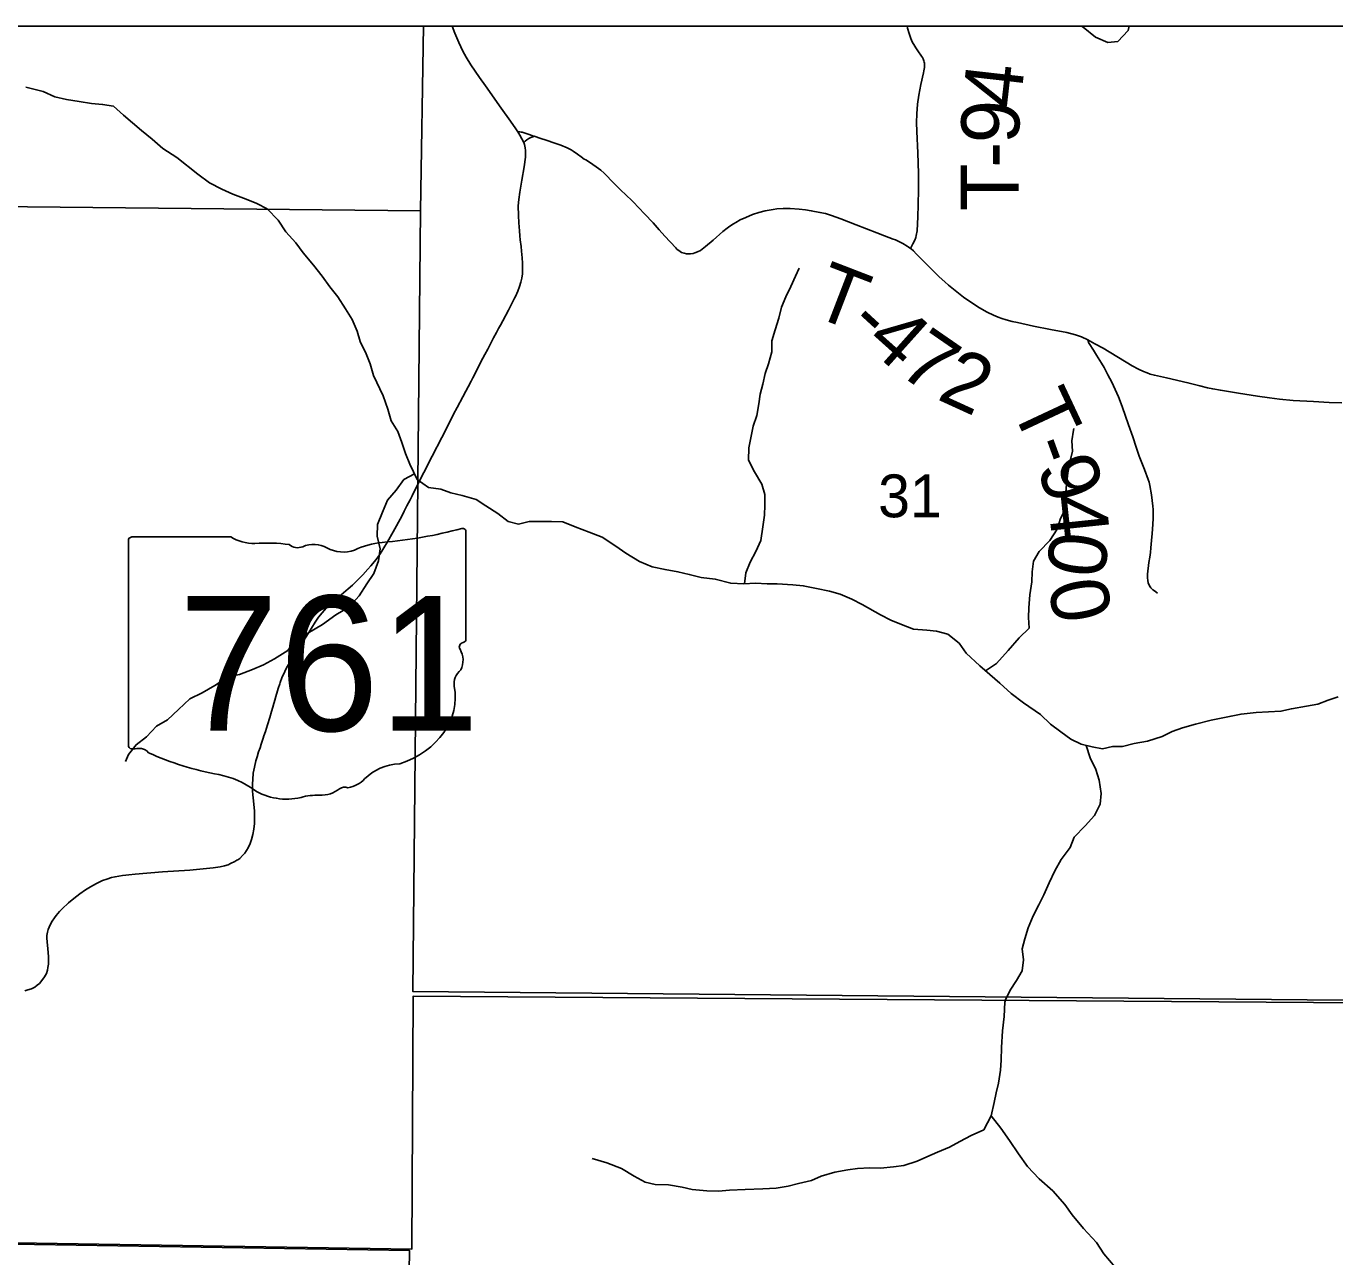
# Model space of a CAD drawing. Extents: x 0 to 191, y 0 to 55.
# Drawn here: x 146.361 to 147, y 24.816 to 25.418 of the extents above; entities that cross this region are included whole.
import ezdxf

# ---------------------------------------------------------------- set-up
doc = ezdxf.new("R2010")
doc.units = 0
for name, color, linetype in [('GM_X_Corporation', 7, 'Continuous'), ('GM_X_Minor_River', 7, 'Continuous'), ('GM_X_Section_Text', 7, 'Continuous'), ('GM_X_State_Location', 7, 'Continuous'), ('GM_X_State_Route', 7, 'Continuous'), ('GM_X_State_Shield', 7, 'Continuous'), ('GM_X_Township_Road', 7, 'Continuous'), ('GM_X_Township_Road_Text', 7, 'Continuous')]:
    doc.layers.add(name, color=color, linetype=linetype)

msp = doc.modelspace()

# ---------------------------------------------------------------- linework, layer by layer
at = {"layer": 'GM_X_Corporation'}
for points in [[(149.5758, 25.41761), (143.27549, 25.41761)], [(149.5758, 25.41761), (145.79254, 25.41761), (145.79216, 25.33735), (146.02679, 25.33333), (146.041, 25.33251), (146.04196, 25.20902), (146.03892, 24.82849), (146.17247, 24.8262), (146.54941, 24.82014), (146.55017, 24.94381), (147.26754, 24.93877)], [(145.53575, 24.8325), (145.80185, 24.83212), (145.82777, 24.83197), (145.86688, 24.83121), (146.03892, 24.82849), (146.17247, 24.8262), (146.54941, 24.82014), (146.55017, 24.94381), (147.26754, 24.93877)], [(147.26754, 24.93877), (146.55017, 24.94381), (146.54941, 24.82014), (146.17247, 24.8262), (146.03892, 24.82849), (145.86688, 24.83121), (145.82777, 24.83197), (145.80185, 24.83212), (145.53575, 24.8325)], [(145.53575, 24.8325), (145.80185, 24.83212), (145.82777, 24.83197), (145.86688, 24.83121), (146.03892, 24.82849), (146.17247, 24.8262), (146.54941, 24.82014), (146.55017, 24.94381), (147.26754, 24.93877)]]:
    msp.add_lwpolyline(points, dxfattribs=at)
for points in [[(146.55509, 25.41761), (146.04261, 25.41761), (146.04147, 25.33262), (146.55372, 25.32743)], [(147.03603, 25.41761), (146.55509, 25.41761), (146.55372, 25.32743), (146.55002, 24.94595), (147.02179, 24.94156), (147.03063, 24.94144)], [(146.03675, 24.82762), (146.03933, 24.82759), (146.54827, 24.81955), (146.54508, 24.6158), (146.54032, 24.31446), (146.03321, 24.31897)]]:
    msp.add_lwpolyline(points, close=True, dxfattribs=at)
at = {"layer": 'GM_X_Minor_River'}
for points in [[(146.87651, 25.41761), (146.87732, 25.41713), (146.88343, 25.41227), (146.88932, 25.40969), (146.89423, 25.41013), (146.89929, 25.4155), (146.89979, 25.41761)], [(146.36088, 25.38783), (146.36942, 25.38566), (146.37512, 25.38307), (146.38081, 25.38182), (146.38706, 25.38076), (146.39294, 25.37988), (146.39843, 25.37938), (146.40374, 25.37849), (146.4087, 25.37419), (146.41748, 25.36671), (146.42263, 25.36241), (146.42778, 25.35792), (146.43464, 25.35346), (146.44494, 25.34524), (146.45066, 25.34113), (146.45674, 25.33799), (146.46206, 25.33558), (146.46852, 25.33301), (146.47384, 25.33099), (146.47879, 25.32839), (146.48414, 25.32277), (146.48798, 25.31712), (146.49277, 25.31168), (146.49641, 25.3068), (146.50139, 25.30079), (146.5056, 25.29553), (146.50944, 25.29026), (146.51327, 25.28538), (146.51712, 25.27955), (146.52039, 25.27428), (146.52271, 25.26861), (146.52428, 25.26351), (146.52718, 25.25748), (146.52912, 25.25257), (146.53069, 25.2469), (146.53552, 25.23709), (146.53767, 25.23048), (146.53943, 25.22481), (146.5427, 25.21954), (146.54464, 25.21426), (146.5464, 25.20878), (146.54853, 25.20368), (146.55201, 25.19614), (146.55754, 25.19222), (146.5636, 25.19135), (146.56854, 25.1897), (146.57404, 25.18825), (146.58087, 25.18644), (146.58563, 25.18327), (146.59154, 25.17955), (146.59649, 25.17563), (146.60162, 25.17436), (146.60671, 25.17556), (146.61769, 25.1757)], [(146.712, 25.14519), (146.71255, 25.15049), (146.71476, 25.15583), (146.71755, 25.16099), (146.71996, 25.16633), (146.72083, 25.17298), (146.72172, 25.17868), (146.72186, 25.18361), (146.72181, 25.18874), (146.72044, 25.19384), (146.71678, 25.19987), (146.71388, 25.20552), (146.71401, 25.21159), (146.71528, 25.2173), (146.71618, 25.22224), (146.71802, 25.22738), (146.71891, 25.23309), (146.71962, 25.23784), (146.72089, 25.24278), (146.72197, 25.24792), (146.72363, 25.25268), (146.72527, 25.25858), (146.72522, 25.26389), (146.72687, 25.26922), (146.7287, 25.27494), (146.72997, 25.28026), (146.73219, 25.28541), (146.7346, 25.29037), (146.73682, 25.29552), (146.73868, 25.29934)], [(146.82965, 25.10268), (146.83504, 25.10628), (146.84065, 25.11261), (146.84607, 25.11875), (146.85094, 25.12355), (146.8507, 25.12867), (146.85085, 25.13342), (146.85135, 25.13987), (146.85223, 25.14614), (146.85237, 25.15108), (146.85307, 25.15621), (146.85587, 25.16098), (146.86111, 25.16636), (146.86465, 25.1719), (146.8663, 25.17705), (146.86908, 25.18239), (146.86866, 25.18732), (146.86899, 25.19206), (146.86986, 25.19947), (146.87094, 25.20518), (146.87221, 25.20994), (146.87178, 25.21505), (146.87268, 25.22018), (146.87286, 25.22113)], [(146.55071, 25.19897), (146.54558, 25.19606), (146.54185, 25.19089), (146.53754, 25.18609), (146.53514, 25.18018), (146.53274, 25.17408), (146.53261, 25.16839), (146.534, 25.16234), (146.53311, 25.15645), (146.5309, 25.15016), (146.52755, 25.14519), (146.52382, 25.13926), (146.51877, 25.1337), (146.51237, 25.13002), (146.5058, 25.12538), (146.49865, 25.12112), (146.49338, 25.11859), (146.4889, 25.11266), (146.48232, 25.10859), (146.47705, 25.10568), (146.47158, 25.10334), (146.46537, 25.1008), (146.4597, 25.09978), (146.45331, 25.09553), (146.4471, 25.09185), (146.44108, 25.08893), (146.43545, 25.08374), (146.43021, 25.07874), (146.42475, 25.07564), (146.41988, 25.07046), (146.41481, 25.0666), (146.41108, 25.06181), (146.4096, 25.05838)], [(146.61769, 25.1757), (146.62318, 25.17538), (146.62925, 25.17299), (146.63609, 25.17042), (146.64236, 25.16803), (146.64903, 25.16356), (146.65398, 25.16021), (146.66064, 25.15612), (146.66692, 25.15354), (146.67317, 25.1521), (146.67943, 25.15104), (146.68493, 25.14978), (146.69081, 25.14833), (146.69763, 25.14747), (146.70522, 25.14547), (146.71165, 25.14517), (146.71733, 25.14543), (146.72301, 25.14512), (146.72792, 25.14518), (146.7355, 25.14471), (146.74061, 25.1442), (146.74706, 25.14295), (146.75351, 25.14151), (146.75863, 25.14006), (146.76433, 25.13766), (146.76947, 25.13507), (146.77841, 25.13006), (146.78335, 25.12746), (146.78867, 25.12525), (146.79456, 25.12305), (146.801, 25.12256), (146.80574, 25.12205), (146.81124, 25.1206), (146.81677, 25.11611), (146.82023, 25.11122), (146.82691, 25.10505), (146.83665, 25.09663), (146.84218, 25.09158), (146.84828, 25.0871), (146.85648, 25.08132), (146.86145, 25.07664), (146.8664, 25.0729), (146.87136, 25.06936), (146.87631, 25.06677), (146.8818, 25.06551), (146.88673, 25.06462), (146.89164, 25.06563), (146.89656, 25.06569), (146.90222, 25.06709), (146.90883, 25.06831), (146.916, 25.07067), (146.9209, 25.07301), (146.9258, 25.07478), (146.93221, 25.07656), (146.93995, 25.07855), (146.94958, 25.08057), (146.95449, 25.08158), (146.96186, 25.08224), (146.96791, 25.08269), (146.97397, 25.08296), (146.97906, 25.08416), (146.98643, 25.08539), (146.99191, 25.08641), (146.99699, 25.08837), (147.0019, 25.08994)], [(146.87888, 25.06618), (146.88072, 25.06018), (146.88362, 25.05453), (146.88519, 25.04923), (146.8862, 25.0428), (146.88568, 25.03748), (146.8829, 25.03194), (146.87841, 25.02695), (146.87298, 25.02138), (146.87095, 25.01643), (146.86666, 25.01049), (146.86349, 25.00495), (146.86072, 24.99904), (146.85813, 24.99331), (146.85572, 24.98835), (146.85293, 24.983), (146.85053, 24.97709), (146.84888, 24.97176), (146.84761, 24.96681), (146.84823, 24.96151), (146.84753, 24.95619), (146.84485, 24.95131), (146.84174, 24.9467), (146.8394, 24.9419), (146.83914, 24.94085)], [(146.83914, 24.94085), (146.83875, 24.93377), (146.83801, 24.92674), (146.83746, 24.91858), (146.83728, 24.9125), (146.83691, 24.90756), (146.83598, 24.9013), (146.83485, 24.89655), (146.83391, 24.8918), (146.83241, 24.88533), (146.82882, 24.87849), (146.82257, 24.87562), (146.81707, 24.87275), (146.81215, 24.86989), (146.80627, 24.86759), (146.80096, 24.8653), (146.79623, 24.86319), (146.78978, 24.86108), (146.78466, 24.86031), (146.7784, 24.85972), (146.77309, 24.85989), (146.76721, 24.85949), (146.76246, 24.85891), (146.75601, 24.85775), (146.74938, 24.85583), (146.74464, 24.85372), (146.73838, 24.85219), (146.73326, 24.85084), (146.72738, 24.84987), (146.72093, 24.84966), (146.71221, 24.84925), (146.70462, 24.84904), (146.69931, 24.84845), (146.69361, 24.84862), (146.6864, 24.84936), (146.68147, 24.85049), (146.67482, 24.8516), (146.66837, 24.85177), (146.66344, 24.8529), (146.65812, 24.85573), (146.65185, 24.8595), (146.64463, 24.86233), (146.6376, 24.8644)], [(146.83241, 24.88533), (146.83717, 24.87927), (146.84136, 24.87321), (146.84574, 24.86677), (146.85012, 24.86052), (146.85582, 24.85446), (146.86248, 24.8486), (146.86837, 24.84197), (146.87199, 24.83685), (146.87751, 24.83022), (146.88379, 24.82341), (146.88741, 24.81792), (146.89292, 24.81129)]]:
    msp.add_lwpolyline(points, dxfattribs=at)
at = {"layer": 'GM_X_State_Route'}
msp.add_lwpolyline([(146.36053, 24.94633), (146.362, 24.94675), (146.36369, 24.94732), (146.36531, 24.94812), (146.36653, 24.94915), (146.36765, 24.95), (146.36882, 24.95132), (146.37011, 24.95312), (146.37098, 24.95487), (146.37149, 24.95652), (146.37173, 24.95767), (146.37195, 24.95934), (146.37201, 24.96306), (146.37164, 24.96685), (146.37132, 24.97031), (146.37119, 24.97208), (146.37126, 24.97343), (146.37154, 24.97499), (146.37189, 24.97636), (146.37286, 24.97858), (146.37388, 24.98045), (146.37491, 24.98195), (146.37583, 24.98316), (146.37739, 24.98505), (146.37931, 24.98703), (146.38113, 24.98865), (146.38182, 24.98926), (146.3844, 24.99145), (146.38732, 24.99372), (146.39012, 24.99562), (146.39246, 24.99711), (146.3954, 24.99878), (146.39734, 24.99968), (146.39846, 25.00017), (146.40046, 25.00095), (146.40279, 25.00171), (146.40457, 25.00211), (146.40637, 25.00242), (146.40819, 25.00266), (146.40971, 25.00286), (146.41122, 25.00305), (146.41427, 25.00329), (146.42776, 25.0044), (146.44101, 25.00536), (146.45236, 25.00638), (146.45588, 25.00692), (146.45797, 25.00738), (146.45976, 25.00797), (146.46096, 25.00848), (146.46295, 25.00949), (146.46392, 25.0101), (146.46446, 25.01031), (146.4649, 25.01063), (146.4654, 25.01105), (146.4668, 25.01238), (146.46784, 25.01358), (146.46877, 25.01487), (146.46957, 25.01624), (146.4705, 25.01825), (146.47124, 25.02034), (146.47186, 25.02277), (146.47228, 25.02526), (146.47256, 25.02807), (146.47268, 25.0312), (146.47261, 25.03434), (146.47238, 25.03744), (146.47203, 25.04081), (146.47189, 25.04201), (146.47172, 25.04413), (146.47167, 25.04659), (146.47167, 25.04751), (146.47174, 25.04964), (146.472, 25.05266), (146.47259, 25.05566), (146.47332, 25.05863), (146.47392, 25.0607), (146.47466, 25.06306), (146.47533, 25.06509), (146.47592, 25.06685), (146.47688, 25.0698), (146.47725, 25.07098), (146.47795, 25.07304), (146.47898, 25.07627), (146.48009, 25.07983), (146.48096, 25.0828), (146.48154, 25.08488), (146.48208, 25.08665), (146.48226, 25.08724), (146.4826, 25.08841), (146.48312, 25.09018), (146.4839, 25.09286), (146.48425, 25.09404), (146.485, 25.09638), (146.4852, 25.09695), (146.48602, 25.09924), (146.4874, 25.10232), (146.48765, 25.10286), (146.48877, 25.10503), (146.49035, 25.10767), (146.49099, 25.10871), (146.49366, 25.11286), (146.49517, 25.11521), (146.49634, 25.11704), (146.49741, 25.11857), (146.49803, 25.11964), (146.50049, 25.12358), (146.50232, 25.12645), (146.50391, 25.12885), (146.50565, 25.13108), (146.50769, 25.13324), (146.51037, 25.13573), (146.51269, 25.13778), (146.51832, 25.14266), (146.52042, 25.14452), (146.52315, 25.14707), (146.52555, 25.14952), (146.52805, 25.1523), (146.52947, 25.15396), (146.53199, 25.15714), (146.53364, 25.1594), (146.53486, 25.16121), (146.53587, 25.16278), (146.53765, 25.16571), (146.54041, 25.17059), (146.54452, 25.17826), (146.54579, 25.18075), (146.54705, 25.18324), (146.5486, 25.18628), (146.54958, 25.18823), (146.55378, 25.19654), (146.55535, 25.19957), (146.55945, 25.20759), (146.56413, 25.21671), (146.5647, 25.21782), (146.56694, 25.22225), (146.56862, 25.22557), (146.56988, 25.22806), (146.5716, 25.23136), (146.57442, 25.23652), (146.57585, 25.23926), (146.57699, 25.24147), (146.57841, 25.24423), (146.57927, 25.24587), (146.5818, 25.25082), (146.58307, 25.2533), (146.58422, 25.25548), (146.58507, 25.25713), (146.58653, 25.25983), (146.58741, 25.26144), (146.58942, 25.26527), (146.59083, 25.26799), (146.59185, 25.26988), (146.59273, 25.27151), (146.59388, 25.2737), (146.59666, 25.27891), (146.59864, 25.28278), (146.59962, 25.28473), (146.60003, 25.28557), (146.60119, 25.2881), (146.60213, 25.29042), (146.60272, 25.2925), (146.60317, 25.29456), (146.60347, 25.29656), (146.60359, 25.29907), (146.60352, 25.30187), (146.60337, 25.30436), (146.60306, 25.30775), (146.60282, 25.30991), (146.60243, 25.31328), (146.60225, 25.31512), (146.60201, 25.31757), (146.60167, 25.32151), (146.6015, 25.32519), (146.60146, 25.3298), (146.60166, 25.33285), (146.60215, 25.33651), (146.60319, 25.34235), (146.60439, 25.34896), (146.60493, 25.35353), (146.60503, 25.35526), (146.60496, 25.35692), (146.60478, 25.35816), (146.60451, 25.35974), (146.60425, 25.36075), (146.60224, 25.36442), (146.60125, 25.366), (146.60029, 25.36739), (146.59768, 25.37116), (146.59303, 25.37749), (146.58539, 25.38842), (146.58254, 25.39248), (146.57835, 25.39867), (146.57605, 25.40238), (146.57437, 25.40538), (146.57237, 25.40961), (146.57041, 25.4142), (146.56912, 25.41761)], dxfattribs=at)
at = {"layer": 'GM_X_State_Shield'}
for p, q in [((146.57591, 25.11822), (146.57591, 25.17056)), ((146.41112, 25.16636), (146.41112, 25.0663)), ((146.46101, 25.16808), (146.41274, 25.16808)), ((146.5759, 25.11823), (146.57591, 25.11822))]:
    msp.add_line(p, q, dxfattribs=at)
for centre, major_axis, start_param, end_param in [((146.51721, 25.3045), (0.17476, 0), 4.814394, 5.042369), ((146.57409, 25.17078), (0.00183, 0), 6.141152, 7.989035), ((146.41301, 25.16657), (0.00191, 0), 1.712693, 3.28349), ((146.4725, 25.1797), (0.01852, 0), 4.042523, 4.731795), ((146.47864, 25.11191), (0.06648, 0), 1.404758, 1.657858), ((146.49373, 25.16709), (0.00534, 0), 3.836095, 5.185415), ((146.50157, 25.15553), (0.01111, 0), 0.950623, 2.079405), ((146.5395, 25.13752), (0.03516, 0), 1.699011, 2.107814), ((146.51591, 25.17139), (0.01336, 0), 4.081561, 5.145723), ((146.57549, 25.11438), (0.00284, 0), 1.883978, 3.671073), ((146.55743, 25.10776), (0.01704, 0), 5.934695, 6.695948), ((146.57396, 25.11802), (0.00196, 0), 5.05454, 6.418171), ((146.58249, 25.09632), (0.0124, 0), 2.387724, 3.262537), ((146.527, 25.08966), (0.04371, 0), 5.101752, 6.440018), ((146.41303, 25.06608), (0.00193, 0), 3.00124, 4.508301), ((146.41332, 25.07632), (0.0147, 0), 4.665946, 4.897461), ((146.41633, 25.06053), (0.0053, 0), 0.519207, 1.627899), ((146.48324, 25.15043), (0.1262, 0), 4.195997, 4.488961), ((146.54543, 25.03821), (0.02394, 0), 1.647645, 2.488434), ((146.44561, 25.02135), (0.03949, 0), 0.823519, 1.323587), ((146.5151, 25.0566), (0.01412, 0), 4.937069, 5.64225), ((146.48832, 25.06003), (0.02506, 0), 4.026481, 4.996735), ((146.50463, 25.05254), (0.01335, 0), 4.691044, 5.507374), ((146.5167, 25.04285), (0.00376, 0), 1.147584, 2.315152), ((146.5028, 25.02544), (0.02059, 0), 1.495662, 1.94098)]:
    msp.add_ellipse(centre, major_axis=major_axis, ratio=0.8, start_param=start_param, end_param=end_param, dxfattribs=at)
at = {"layer": 'GM_X_Township_Road'}
for points in [[(146.79301, 25.30901), (146.79338, 25.3097), (146.79421, 25.31121), (146.79512, 25.31299), (146.79558, 25.31431), (146.79584, 25.31528), (146.79628, 25.31764), (146.79662, 25.32452), (146.79675, 25.33027), (146.79693, 25.33785), (146.79691, 25.34557), (146.79654, 25.35572), (146.7961, 25.36615), (146.79597, 25.37062), (146.79605, 25.37481), (146.79646, 25.3795), (146.79708, 25.38386), (146.7981, 25.38916), (146.79929, 25.3948), (146.79951, 25.39576), (146.79968, 25.39665), (146.7998, 25.39749), (146.79985, 25.39827), (146.79984, 25.39889), (146.79978, 25.39945), (146.7997, 25.4), (146.79955, 25.4006), (146.79939, 25.40115), (146.79915, 25.40172), (146.79881, 25.40236), (146.79841, 25.40303), (146.79663, 25.40549), (146.79555, 25.40698), (146.79506, 25.40776), (146.79388, 25.40993), (146.79313, 25.41162), (146.79231, 25.41395), (146.7916, 25.41662), (146.79142, 25.41761)], [(146.60125, 25.366), (146.6017, 25.36598), (146.60223, 25.36595), (146.60286, 25.36586), (146.60343, 25.36576), (146.60436, 25.36546), (146.60721, 25.36447), (146.60837, 25.36407), (146.60919, 25.3638)], [(146.60425, 25.36075), (146.6048, 25.36141), (146.60556, 25.36211), (146.60666, 25.36279), (146.60751, 25.36321), (146.60809, 25.36345), (146.60863, 25.36362), (146.60919, 25.3638)], [(146.60919, 25.3638), (146.61248, 25.36273), (146.61513, 25.36186), (146.61939, 25.36041), (146.62226, 25.35941), (146.62537, 25.35811), (146.62728, 25.35712), (146.62833, 25.3565), (146.63032, 25.35511), (146.63221, 25.35373), (146.63366, 25.3527), (146.63445, 25.35224), (146.63623, 25.3511), (146.63956, 25.34893), (146.64175, 25.34723), (146.64336, 25.3458), (146.64468, 25.34451), (146.64705, 25.34208), (146.64983, 25.3392), (146.65199, 25.337), (146.65349, 25.33563), (146.6575, 25.33172), (146.6631, 25.32597), (146.66732, 25.32154), (146.67031, 25.31818), (146.67307, 25.31506), (146.67833, 25.30925), (146.67888, 25.30871), (146.68056, 25.30745), (146.68123, 25.30707), (146.6824, 25.30667), (146.68366, 25.30646), (146.6845, 25.30638), (146.68564, 25.30638), (146.68681, 25.30657), (146.68771, 25.30682), (146.68896, 25.30734), (146.69044, 25.30806), (146.69289, 25.30992), (146.69665, 25.31312), (146.69821, 25.31449), (146.69975, 25.31583), (146.70133, 25.31728), (146.70209, 25.31781), (146.70282, 25.31837), (146.7048, 25.31983), (146.70659, 25.32105), (146.70764, 25.32171), (146.70981, 25.32292), (146.71263, 25.32421), (146.71578, 25.32552), (146.719, 25.32665), (146.722, 25.32741), (146.72597, 25.32812), (146.72781, 25.32831), (146.73091, 25.32849), (146.73433, 25.32846), (146.73866, 25.32821), (146.74175, 25.32789), (146.74451, 25.32747), (146.74877, 25.32662), (146.75148, 25.32602), (146.75444, 25.32514), (146.75906, 25.32343), (146.76651, 25.32054), (146.77655, 25.31665), (146.78028, 25.31521), (146.78459, 25.31357), (146.7857, 25.31318), (146.78739, 25.31247), (146.78931, 25.31149), (146.79138, 25.3102), (146.79186, 25.30986), (146.79259, 25.30934), (146.79301, 25.30901)], [(146.79301, 25.30901), (146.7933, 25.30879), (146.79442, 25.3078), (146.79584, 25.30632), (146.79671, 25.30547), (146.79772, 25.30442), (146.79818, 25.30402), (146.79964, 25.30251), (146.802, 25.30015), (146.80434, 25.29772), (146.807, 25.29513), (146.80976, 25.29263), (146.81165, 25.29101), (146.81476, 25.28844), (146.81894, 25.28522), (146.82302, 25.28239), (146.82671, 25.28007), (146.83049, 25.27792), (146.83356, 25.27642), (146.83584, 25.2755), (146.8377, 25.27475), (146.83978, 25.2741), (146.84262, 25.27335), (146.84527, 25.27278), (146.85317, 25.27107), (146.86132, 25.26947), (146.86931, 25.26791), (146.87356, 25.26685), (146.87659, 25.26581), (146.87962, 25.26441)], [(146.87962, 25.26441), (146.88313, 25.26249), (146.88714, 25.2603), (146.90131, 25.25164), (146.90439, 25.25), (146.90678, 25.24889), (146.90867, 25.24819), (146.91015, 25.24765), (146.91217, 25.2471), (146.91811, 25.24577), (146.92851, 25.24343), (146.93441, 25.24191), (146.93813, 25.24096), (146.94067, 25.24039), (146.9444, 25.23974), (146.95326, 25.23837), (146.96252, 25.23688), (146.96836, 25.23603), (146.97326, 25.23539), (146.98, 25.2348), (146.98987, 25.23423), (146.99754, 25.23379), (147.00368, 25.23356)], [(146.91362, 25.14057), (146.91217, 25.1417), (146.91144, 25.1423), (146.91044, 25.14321), (146.91002, 25.14368), (146.90971, 25.14414), (146.90914, 25.14571), (146.90893, 25.14675), (146.9088, 25.14809), (146.9088, 25.14987), (146.90949, 25.15559), (146.90998, 25.15818), (146.91026, 25.16049), (146.91044, 25.16278), (146.9108, 25.16639), (146.91102, 25.16975), (146.91144, 25.17415), (146.91158, 25.17725), (146.91156, 25.1797), (146.91153, 25.18151), (146.91141, 25.18307), (146.91066, 25.18867), (146.90992, 25.19324), (146.90953, 25.19479), (146.90911, 25.1961), (146.90735, 25.20108), (146.90478, 25.2075), (146.90328, 25.21193), (146.90161, 25.21695), (146.89957, 25.22286), (146.89646, 25.23187), (146.89462, 25.23646), (146.89306, 25.24015), (146.89136, 25.24375), (146.88948, 25.24729), (146.88753, 25.2508), (146.88629, 25.25295), (146.88387, 25.25692), (146.88238, 25.25925), (146.88026, 25.26256), (146.87998, 25.26312), (146.87972, 25.26387), (146.87962, 25.26441)]]:
    msp.add_lwpolyline(points, dxfattribs=at)

# ---------------------------------------------------------------- texts
at = {"layer": 'GM_X_Section_Text'}
msp.add_text('31', height=0.020928, rotation=0.00001, dxfattribs=at).set_placement((146.7772, 25.17768))
at = {"layer": 'GM_X_State_Location'}
for s, p in [('s', (146.49167, 25.10968)), ('r', (146.49166, 25.10968))]:
    msp.add_text(s, height=0.0000947, dxfattribs=at).set_placement(p)
msp.add_text('761', height=0.0000947, rotation=0.00001, dxfattribs=at).set_placement((146.45824, 25.10279))
at = {"layer": 'GM_X_State_Shield'}
msp.add_text('761', height=0.065918, dxfattribs=at).set_placement((146.43541, 25.07336))
at = {"layer": 'GM_X_Township_Road_Text'}
for s, rotation, p in [('4', 83.53337, (146.84641, 25.37679)), ('9', 88.34483, (146.84594, 25.35993)), ('-', 89.70337, (146.84589, 25.34844)), ('T', 89.97427, (146.84588, 25.32723)), ('T', 338.91326, (146.74378, 25.27666)), ('-', 317.40708, (146.76122, 25.2705)), ('4', 318.14075, (146.77011, 25.26233)), ('7', 325.35358, (146.7862, 25.24824)), ('2', 335.46239, (146.80534, 25.2356)), ('T', 295.10442, (146.84172, 25.23173)), ('-', 289.91376, (146.85047, 25.21311)), ('9', 289.85862, (146.85444, 25.20215)), ('4', 276.01147, (146.85998, 25.18746)), ('0', 263.20351, (146.86183, 25.17173)), ('0', 280.3724, (146.86004, 25.14511))]:
    msp.add_text(s, height=0.02841, rotation=rotation, dxfattribs=at).set_placement(p)

doc.saveas('drawing.dxf')
